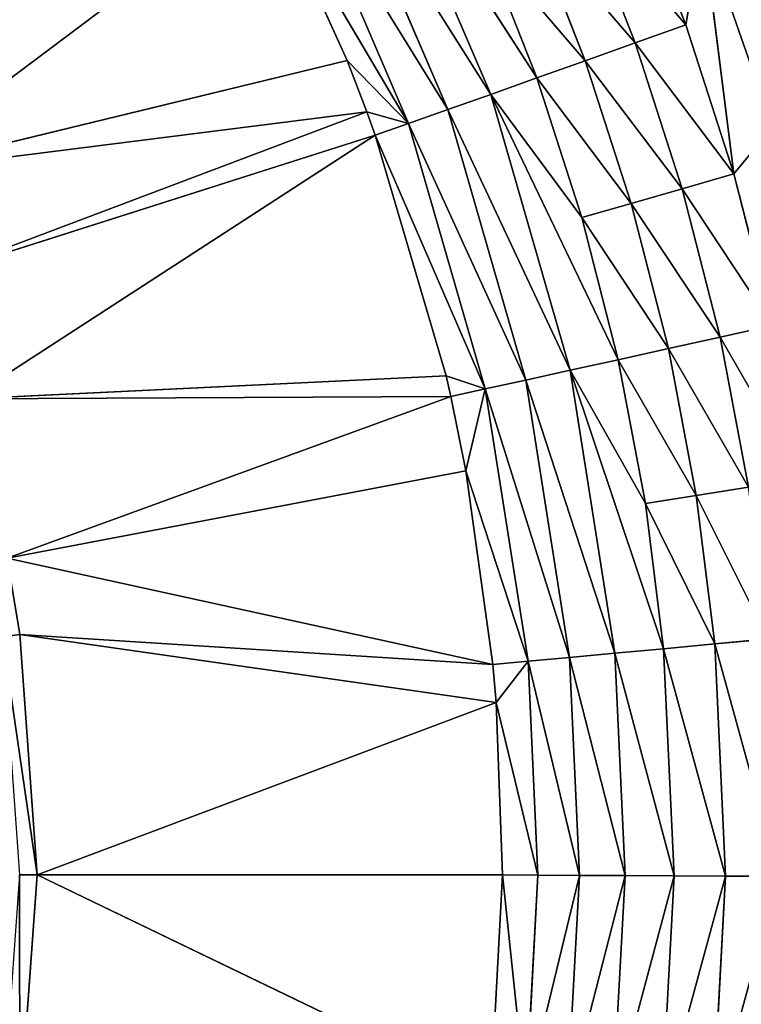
# Model space of a CAD drawing. Extents: x 0 to 500, y 0 to 390.
# Tile 607 of 656: x 266 to 273, y 199 to 208. Entities that reach past the tile are written whole.
import ezdxf

# ---------------------------------------------------------------- set-up
doc = ezdxf.new("R2010")
doc.units = 0
doc.header["$LTSCALE"] = 25.4
doc.layers.get('0').update_dxf_attribs({"linetype": 'CONTINUOUS'})

# ---------------------------------------------------------------- blocks, each defined once
blk = doc.blocks.new('ATLANTA505_-_S_STL')
at = {"color": 0}
for p, q in [((272.3123, 25.1862, 180.2768), (272.8702, 25.1758, 181.698)), ((272.3123, 25.1862, 180.2768), (272.8702, 25.1758, 181.698)), ((272.8702, 25.1758, 181.698), (272.3766, 25.088, 181.8744)), ((272.8702, 25.1758, 181.698), (272.3766, 25.088, 181.8744)), ((273.3387, 25.1665, 183.1511), (272.8351, 25.0788, 183.2964)), ((273.3387, 25.1665, 183.1511), (272.8351, 25.0788, 183.2964)), ((272.8702, 25.1758, 181.698), (273.0336, 25.2124, 180.7498)), ((272.8702, 25.1758, 181.698), (273.0336, 25.2124, 180.7498)), ((272.8702, 25.1758, 181.698), (273.3387, 25.1665, 183.1511)), ((272.8702, 25.1758, 181.698), (273.3387, 25.1665, 183.1511)), ((273.3387, 25.1665, 183.1511), (273.0336, 25.2124, 180.7498)), ((273.3387, 25.1665, 183.1511), (273.0336, 25.2124, 180.7498)), ((273.7155, 25.1996, 182.6975), (273.0336, 25.2124, 180.7498)), ((273.7155, 25.1996, 182.6975), (273.0336, 25.2124, 180.7498)), ((273.3387, 25.1665, 183.1511), (273.7155, 25.1996, 182.6975)), ((273.3387, 25.1665, 183.1511), (273.7155, 25.1996, 182.6975)), ((273.3387, 25.1665, 183.1511), (273.7159, 25.1585, 184.6305)), ((273.3387, 25.1665, 183.1511), (273.7159, 25.1585, 184.6305)), ((272.3766, 25.088, 181.8744), (271.8305, 25.0985, 180.4836)), ((272.3766, 25.088, 181.8744), (271.8305, 25.0985, 180.4836)), ((271.8888, 24.9431, 182.0483), (272.3766, 25.088, 181.8744)), ((271.8888, 24.9431, 182.0483), (272.3766, 25.088, 181.8744)), ((272.3375, 24.9338, 183.4397), (272.8351, 25.0788, 183.2964)), ((272.3375, 24.9338, 183.4397), (272.8351, 25.0788, 183.2964)), ((272.8351, 25.0788, 183.2964), (272.3766, 25.088, 181.8744)), ((272.8351, 25.0788, 183.2964), (272.3766, 25.088, 181.8744)), ((272.6987, 24.9258, 184.8563), (273.2042, 25.0707, 184.7442)), ((272.6987, 24.9258, 184.8563), (273.2042, 25.0707, 184.7442)), ((273.2042, 25.0707, 184.7442), (272.8351, 25.0788, 183.2964)), ((273.2042, 25.0707, 184.7442), (272.8351, 25.0788, 183.2964)), ((273.7159, 25.1585, 184.6305), (273.2042, 25.0707, 184.7442)), ((273.7159, 25.1585, 184.6305), (273.2042, 25.0707, 184.7442)), ((273.4821, 25.0637, 186.2095), (273.2042, 25.0707, 184.7442)), ((273.4821, 25.0637, 186.2095), (273.2042, 25.0707, 184.7442)), ((272.9706, 24.9188, 186.29), (273.4821, 25.0637, 186.2095)), ((272.9706, 24.9188, 186.29), (273.4821, 25.0637, 186.2095)), ((273.1525, 24.9127, 187.7378), (273.6681, 25.0576, 187.6894)), ((273.1525, 24.9127, 187.7378), (273.6681, 25.0576, 187.6894)), ((273.7752, 25.0499, 190.0035), (273.257, 24.9051, 190.0016)), ((273.7752, 25.0499, 190.0035), (273.257, 24.9051, 190.0016)), ((271.3546, 24.9536, 180.6874), (271.8888, 24.9431, 182.0483)), ((271.3546, 24.9536, 180.6874), (271.8888, 24.9431, 182.0483)), ((271.8888, 24.9431, 182.0483), (271.4158, 24.7421, 182.2166)), ((271.8888, 24.9431, 182.0483), (271.4158, 24.7421, 182.2166)), ((272.3375, 24.9338, 183.4397), (271.8549, 24.7328, 183.5784)), ((272.3375, 24.9338, 183.4397), (271.8549, 24.7328, 183.5784)), ((271.8888, 24.9431, 182.0483), (272.3375, 24.9338, 183.4397)), ((271.8888, 24.9431, 182.0483), (272.3375, 24.9338, 183.4397)), ((272.6987, 24.9258, 184.8563), (272.2084, 24.7248, 184.9647)), ((272.6987, 24.9258, 184.8563), (272.2084, 24.7248, 184.9647)), ((272.3375, 24.9338, 183.4397), (272.6987, 24.9258, 184.8563)), ((272.3375, 24.9338, 183.4397), (272.6987, 24.9258, 184.8563)), ((272.9706, 24.9188, 186.29), (272.4745, 24.7178, 186.3677)), ((272.9706, 24.9188, 186.29), (272.4745, 24.7178, 186.3677)), ((273.1525, 24.9127, 187.7378), (272.6526, 24.7117, 187.7845)), ((273.1525, 24.9127, 187.7378), (272.6526, 24.7117, 187.7845)), ((272.6987, 24.9258, 184.8563), (272.9706, 24.9188, 186.29)), ((272.6987, 24.9258, 184.8563), (272.9706, 24.9188, 186.29)), ((273.257, 24.9051, 190.0016), (272.7544, 24.7041, 189.9996)), ((273.257, 24.9051, 190.0016), (272.7544, 24.7041, 189.9996)), ((272.9706, 24.9188, 186.29), (273.1525, 24.9127, 187.7378)), ((272.9706, 24.9188, 186.29), (273.1525, 24.9127, 187.7378)), ((273.257, 24.9051, 190.0016), (273.1302, 24.8978, 192.3516)), ((273.257, 24.9051, 190.0016), (273.1302, 24.8978, 192.3516)), ((273.1525, 24.9127, 187.7378), (273.257, 24.9051, 190.0016)), ((273.1525, 24.9127, 187.7378), (273.257, 24.9051, 190.0016)), ((271.4158, 24.7421, 182.2166), (269.8612, 24.5103, 179.8016)), ((271.4158, 24.7421, 182.2166), (269.8612, 24.5103, 179.8016)), ((271.4158, 24.7421, 182.2166), (270.8928, 24.7526, 180.8847)), ((271.4158, 24.7421, 182.2166), (270.8928, 24.7526, 180.8847)), ((271.4158, 24.7421, 182.2166), (270.9658, 24.488, 182.3763)), ((271.4158, 24.7421, 182.2166), (270.9658, 24.488, 182.3763)), ((271.8549, 24.7328, 183.5784), (270.9658, 24.488, 182.3763)), ((271.8549, 24.7328, 183.5784), (270.9658, 24.488, 182.3763)), ((272.2084, 24.7248, 184.9647), (270.9658, 24.488, 182.3763)), ((272.2084, 24.7248, 184.9647), (270.9658, 24.488, 182.3763)), ((271.8549, 24.7328, 183.5784), (271.4158, 24.7421, 182.2166)), ((271.8549, 24.7328, 183.5784), (271.4158, 24.7421, 182.2166)), ((272.2084, 24.7248, 184.9647), (271.7422, 24.4707, 185.0675)), ((272.2084, 24.7248, 184.9647), (271.7422, 24.4707, 185.0675)), ((272.4745, 24.7178, 186.3677), (271.7422, 24.4707, 185.0675)), ((272.4745, 24.7178, 186.3677), (271.7422, 24.4707, 185.0675)), ((272.6526, 24.7117, 187.7845), (271.7422, 24.4707, 185.0675)), ((272.6526, 24.7117, 187.7845), (271.7422, 24.4707, 185.0675)), ((272.2084, 24.7248, 184.9647), (271.8549, 24.7328, 183.5784)), ((272.2084, 24.7248, 184.9647), (271.8549, 24.7328, 183.5784)), ((272.6526, 24.7117, 187.7845), (272.1772, 24.4576, 187.8286)), ((272.6526, 24.7117, 187.7845), (272.1772, 24.4576, 187.8286)), ((272.4745, 24.7178, 186.3677), (272.2084, 24.7248, 184.9647)), ((272.4745, 24.7178, 186.3677), (272.2084, 24.7248, 184.9647)), ((272.7544, 24.7041, 189.9996), (272.2766, 24.45, 189.9976)), ((272.7544, 24.7041, 189.9996), (272.2766, 24.45, 189.9976)), ((272.6526, 24.7117, 187.7845), (272.4745, 24.7178, 186.3677)), ((272.6526, 24.7117, 187.7845), (272.4745, 24.7178, 186.3677)), ((272.7544, 24.7041, 189.9996), (272.6304, 24.6968, 192.2989)), ((272.7544, 24.7041, 189.9996), (272.6304, 24.6968, 192.2989)), ((272.6526, 24.7117, 187.7845), (272.7544, 24.7041, 189.9996)), ((272.6526, 24.7117, 187.7845), (272.7544, 24.7041, 189.9996)), ((269.8612, 24.5103, 179.8016), (270.9658, 24.488, 182.3763)), ((269.8612, 24.5103, 179.8016), (270.9658, 24.488, 182.3763)), ((270.9658, 24.488, 182.3763), (270.5465, 24.1858, 182.5246)), ((270.9658, 24.488, 182.3763), (270.5465, 24.1858, 182.5246)), ((270.9658, 24.488, 182.3763), (271.7422, 24.4707, 185.0675)), ((270.9658, 24.488, 182.3763), (271.7422, 24.4707, 185.0675)), ((271.7422, 24.4707, 185.0675), (271.3078, 24.1685, 185.1629)), ((271.7422, 24.4707, 185.0675), (271.3078, 24.1685, 185.1629)), ((272.1772, 24.4576, 187.8286), (271.7344, 24.1554, 187.8695)), ((272.1772, 24.4576, 187.8286), (271.7344, 24.1554, 187.8695)), ((271.7422, 24.4707, 185.0675), (272.1772, 24.4576, 187.8286)), ((271.7422, 24.4707, 185.0675), (272.1772, 24.4576, 187.8286)), ((272.2766, 24.45, 189.9976), (271.8315, 24.1477, 189.9954)), ((272.2766, 24.45, 189.9976), (271.8315, 24.1477, 189.9954)), ((272.2766, 24.45, 189.9976), (272.1552, 24.4427, 192.2486)), ((272.2766, 24.45, 189.9976), (272.1552, 24.4427, 192.2486)), ((272.1772, 24.4576, 187.8286), (272.2766, 24.45, 189.9976)), ((272.1772, 24.4576, 187.8286), (272.2766, 24.45, 189.9976)), ((270.5465, 24.1858, 182.5246), (269.4635, 24.2081, 180.0004)), ((270.5465, 24.1858, 182.5246), (269.4635, 24.2081, 180.0004)), ((270.5465, 24.1858, 182.5246), (270.1644, 23.8418, 182.6593)), ((270.5465, 24.1858, 182.5246), (270.1644, 23.8418, 182.6593)), ((271.3078, 24.1685, 185.1629), (270.5465, 24.1858, 182.5246)), ((271.3078, 24.1685, 185.1629), (270.5465, 24.1858, 182.5246)), ((271.3078, 24.1685, 185.1629), (270.912, 23.8245, 185.2495)), ((271.3078, 24.1685, 185.1629), (270.912, 23.8245, 185.2495)), ((271.7344, 24.1554, 187.8695), (271.3078, 24.1685, 185.1629)), ((271.7344, 24.1554, 187.8695), (271.3078, 24.1685, 185.1629)), ((271.7344, 24.1554, 187.8695), (271.3309, 23.8114, 187.9065)), ((271.7344, 24.1554, 187.8695), (271.3309, 23.8114, 187.9065)), ((271.8315, 24.1477, 189.9954), (271.4259, 23.8035, 189.9933)), ((271.8315, 24.1477, 189.9954), (271.4259, 23.8035, 189.9933)), ((271.8315, 24.1477, 189.9954), (271.7126, 24.1403, 192.2016)), ((271.8315, 24.1477, 189.9954), (271.7126, 24.1403, 192.2016)), ((271.7344, 24.1554, 187.8695), (271.8315, 24.1477, 189.9954)), ((271.7344, 24.1554, 187.8695), (271.8315, 24.1477, 189.9954)), ((270.1644, 23.8418, 182.6593), (268.7922, 23.5045, 180.3343)), ((270.1644, 23.8418, 182.6593), (268.7922, 23.5045, 180.3343)), ((270.1644, 23.8418, 182.6593), (269.1008, 23.8641, 180.1811)), ((270.1644, 23.8418, 182.6593), (269.1008, 23.8641, 180.1811)), ((270.1644, 23.8418, 182.6593), (269.5641, 23.4883, 182.0457)), ((270.1644, 23.8418, 182.6593), (269.5641, 23.4883, 182.0457)), ((269.7564, 23.4841, 182.5455), (270.1644, 23.8418, 182.6593)), ((269.7564, 23.4841, 182.5455), (270.1644, 23.8418, 182.6593)), ((269.8394, 23.4823, 182.7735), (270.1644, 23.8418, 182.6593)), ((269.8394, 23.4823, 182.7735), (270.1644, 23.8418, 182.6593)), ((269.8394, 23.4823, 182.7735), (270.912, 23.8245, 185.2495)), ((269.8394, 23.4823, 182.7735), (270.912, 23.8245, 185.2495)), ((270.912, 23.8245, 185.2495), (270.1644, 23.8418, 182.6593)), ((270.912, 23.8245, 185.2495), (270.1644, 23.8418, 182.6593)), ((270.5299, 23.4661, 185.1229), (270.912, 23.8245, 185.2495)), ((270.5299, 23.4661, 185.1229), (270.912, 23.8245, 185.2495)), ((270.912, 23.8245, 185.2495), (270.5754, 23.4649, 185.3228)), ((270.912, 23.8245, 185.2495), (270.5754, 23.4649, 185.3228)), ((270.912, 23.8245, 185.2495), (270.7234, 23.4609, 186.0479)), ((270.912, 23.8245, 185.2495), (270.7234, 23.4609, 186.0479)), ((271.3309, 23.8114, 187.9065), (270.912, 23.8245, 185.2495)), ((271.3309, 23.8114, 187.9065), (270.912, 23.8245, 185.2495)), ((271.3309, 23.8114, 187.9065), (270.7234, 23.4609, 186.0479)), ((271.3309, 23.8114, 187.9065), (270.7234, 23.4609, 186.0479)), ((271.3309, 23.8114, 187.9065), (270.9878, 23.4518, 187.9377)), ((271.3309, 23.8114, 187.9065), (270.9878, 23.4518, 187.9377)), ((271.3309, 23.8114, 187.9065), (271.0194, 23.4502, 188.3075)), ((271.3309, 23.8114, 187.9065), (271.0194, 23.4502, 188.3075)), ((271.4259, 23.8035, 189.9933), (271.0194, 23.4502, 188.3075)), ((271.4259, 23.8035, 189.9933), (271.0194, 23.4502, 188.3075)), ((271.4259, 23.8035, 189.9933), (271.0812, 23.4436, 189.9912)), ((271.4259, 23.8035, 189.9933), (271.0812, 23.4436, 189.9912)), ((271.4259, 23.8035, 189.9933), (271.3094, 23.7961, 192.1586)), ((271.4259, 23.8035, 189.9933), (271.3094, 23.7961, 192.1586)), ((271.4259, 23.8035, 189.9933), (271.3309, 23.8114, 187.9065)), ((271.4259, 23.8035, 189.9933), (271.3309, 23.8114, 187.9065)), ((265.0506, 18.2045, 183.1416), (268.7922, 23.5045, 180.3343)), ((265.0506, 18.2045, 183.1416), (268.7922, 23.5045, 180.3343)), ((265.0506, 18.2045, 183.1416), (269.5641, 23.4883, 182.0457)), ((265.0506, 18.2045, 183.1416), (269.5641, 23.4883, 182.0457)), ((265.0506, 18.2045, 183.1416), (269.7564, 23.4841, 182.5455)), ((265.0506, 18.2045, 183.1416), (269.7564, 23.4841, 182.5455)), ((265.4763, 18.2045, 184.1629), (269.7564, 23.4841, 182.5455)), ((265.4763, 18.2045, 184.1629), (269.7564, 23.4841, 182.5455)), ((265.4763, 18.2045, 184.1629), (269.8394, 23.4823, 182.7735)), ((265.4763, 18.2045, 184.1629), (269.8394, 23.4823, 182.7735)), ((265.8728, 18.2045, 185.3459), (269.8394, 23.4823, 182.7735)), ((265.8728, 18.2045, 185.3459), (269.8394, 23.4823, 182.7735)), ((265.8728, 18.2045, 185.3459), (270.5299, 23.4661, 185.1229)), ((265.8728, 18.2045, 185.3459), (270.5299, 23.4661, 185.1229)), ((265.8728, 18.2045, 185.3459), (270.5754, 23.4649, 185.3228)), ((265.8728, 18.2045, 185.3459), (270.5754, 23.4649, 185.3228)), ((266.2486, 18.2045, 186.9016), (270.5754, 23.4649, 185.3228)), ((266.2486, 18.2045, 186.9016), (270.5754, 23.4649, 185.3228)), ((266.2486, 18.2045, 186.9016), (270.7234, 23.4609, 186.0479)), ((266.2486, 18.2045, 186.9016), (270.7234, 23.4609, 186.0479)), ((266.2486, 18.2045, 186.9016), (270.9878, 23.4518, 187.9377)), ((266.2486, 18.2045, 186.9016), (270.9878, 23.4518, 187.9377)), ((266.3729, 18.2045, 187.6447), (270.9878, 23.4518, 187.9377)), ((266.3729, 18.2045, 187.6447), (270.9878, 23.4518, 187.9377)), ((266.3729, 18.2045, 187.6447), (271.0194, 23.4502, 188.3075)), ((266.3729, 18.2045, 187.6447), (271.0194, 23.4502, 188.3075)), ((266.5407, 18.2045, 189.9912), (271.0194, 23.4502, 188.3075)), ((266.5407, 18.2045, 189.9912), (271.0194, 23.4502, 188.3075)), ((271.0812, 23.4436, 189.9912), (266.5407, 18.2045, 189.9912)), ((271.0812, 23.4436, 189.9912), (266.5407, 18.2045, 189.9912)), ((269.5641, 23.4883, 182.0457), (268.7922, 23.5045, 180.3343)), ((269.5641, 23.4883, 182.0457), (268.7922, 23.5045, 180.3343)), ((269.7564, 23.4841, 182.5455), (269.5641, 23.4883, 182.0457)), ((269.7564, 23.4841, 182.5455), (269.5641, 23.4883, 182.0457)), ((269.8394, 23.4823, 182.7735), (269.7564, 23.4841, 182.5455)), ((269.8394, 23.4823, 182.7735), (269.7564, 23.4841, 182.5455)), ((270.5299, 23.4661, 185.1229), (269.8394, 23.4823, 182.7735)), ((270.5299, 23.4661, 185.1229), (269.8394, 23.4823, 182.7735)), ((270.5754, 23.4649, 185.3228), (270.5299, 23.4661, 185.1229)), ((270.5754, 23.4649, 185.3228), (270.5299, 23.4661, 185.1229)), ((270.7234, 23.4609, 186.0479), (270.5754, 23.4649, 185.3228)), ((270.7234, 23.4609, 186.0479), (270.5754, 23.4649, 185.3228)), ((270.9878, 23.4518, 187.9377), (270.7234, 23.4609, 186.0479)), ((270.9878, 23.4518, 187.9377), (270.7234, 23.4609, 186.0479)), ((270.9666, 23.4363, 192.1218), (271.0812, 23.4436, 189.9912)), ((270.9666, 23.4363, 192.1218), (271.0812, 23.4436, 189.9912)), ((271.0194, 23.4502, 188.3075), (270.9878, 23.4518, 187.9377)), ((271.0194, 23.4502, 188.3075), (270.9878, 23.4518, 187.9377)), ((271.0812, 23.4436, 189.9912), (271.0194, 23.4502, 188.3075)), ((271.0812, 23.4436, 189.9912), (271.0194, 23.4502, 188.3075)), ((266.5407, 18.2045, 189.9912), (270.9666, 23.4363, 192.1218)), ((266.5407, 18.2045, 189.9912), (270.9666, 23.4363, 192.1218)), ((266.2036, 17.9761, 187.669), (266.3729, 18.2045, 187.6447)), ((266.2036, 17.9761, 187.669), (266.3729, 18.2045, 187.6447)), ((266.3729, 18.2045, 187.6447), (266.2486, 18.2045, 186.9016)), ((266.3729, 18.2045, 187.6447), (266.2486, 18.2045, 186.9016)), ((266.3696, 17.9761, 189.9912), (266.5407, 18.2045, 189.9912)), ((266.3696, 17.9761, 189.9912), (266.5407, 18.2045, 189.9912)), ((266.5407, 18.2045, 189.9912), (266.3729, 18.2045, 187.6447)), ((266.3729, 18.2045, 192.3378), (266.5407, 18.2045, 189.9912)), ((266.3729, 18.2045, 192.3378), (266.5407, 18.2045, 189.9912)), ((266.5407, 18.2045, 189.9912), (266.3729, 18.2045, 187.6447))]:
    blk.add_line(p, q, dxfattribs=at)
mesh = blk.add_polyface(dxfattribs=at)
corners = [(273.7155, 25.1996, 182.6975), (282.5548, 25.4296, 175.4874), (273.0336, 25.2124, 180.7498)]
mesh.append_faces([[corners[k] for k in face] for face in [(0, 1, 2)]], dxfattribs={"color": 0})
mesh = blk.add_polyface(dxfattribs=at)
corners = [(271.8305, 25.0985, 180.4836), (272.8702, 25.1758, 181.698), (272.3123, 25.1862, 180.2768), (272.3766, 25.088, 181.8744)]
mesh.append_faces([[corners[k] for k in face] for face in [(0, 1, 2), (1, 0, 3)]], dxfattribs={"vtx0": -1, "color": 0})
mesh = blk.add_polyface(dxfattribs=at)
corners = [(272.8702, 25.1758, 181.698), (273.0336, 25.2124, 180.7498), (272.3123, 25.1862, 180.2768)]
mesh.append_faces([[corners[k] for k in face] for face in [(0, 1, 2)]], dxfattribs={"color": 0})
mesh = blk.add_polyface(dxfattribs=at)
corners = [(272.3766, 25.088, 181.8744), (273.3387, 25.1665, 183.1511), (272.8702, 25.1758, 181.698), (272.8351, 25.0788, 183.2964)]
mesh.append_faces([[corners[k] for k in face] for face in [(0, 1, 2), (1, 0, 3)]], dxfattribs={"vtx0": -1, "color": 0})
mesh = blk.add_polyface(dxfattribs=at)
corners = [(272.8351, 25.0788, 183.2964), (273.7159, 25.1585, 184.6305), (273.3387, 25.1665, 183.1511), (273.2042, 25.0707, 184.7442)]
mesh.append_faces([[corners[k] for k in face] for face in [(0, 1, 2), (1, 0, 3)]], dxfattribs={"vtx0": -1, "color": 0})
mesh = blk.add_polyface(dxfattribs=at)
corners = [(273.3387, 25.1665, 183.1511), (273.0336, 25.2124, 180.7498), (272.8702, 25.1758, 181.698)]
mesh.append_faces([[corners[k] for k in face] for face in [(0, 1, 2)]], dxfattribs={"color": 0})
mesh = blk.add_polyface(dxfattribs=at)
corners = [(273.3387, 25.1665, 183.1511), (273.7155, 25.1996, 182.6975), (273.0336, 25.2124, 180.7498)]
mesh.append_faces([[corners[k] for k in face] for face in [(0, 1, 2)]], dxfattribs={"color": 0})
mesh = blk.add_polyface(dxfattribs=at)
corners = [(273.7159, 25.1585, 184.6305), (273.7155, 25.1996, 182.6975), (273.3387, 25.1665, 183.1511)]
mesh.append_faces([[corners[k] for k in face] for face in [(0, 1, 2)]], dxfattribs={"color": 0})
mesh = blk.add_polyface(dxfattribs=at)
corners = [(271.3546, 24.9536, 180.6874), (272.3766, 25.088, 181.8744), (271.8305, 25.0985, 180.4836), (271.8888, 24.9431, 182.0483)]
mesh.append_faces([[corners[k] for k in face] for face in [(0, 1, 2), (1, 0, 3)]], dxfattribs={"vtx0": -1, "color": 0})
mesh = blk.add_polyface(dxfattribs=at)
corners = [(271.8888, 24.9431, 182.0483), (272.8351, 25.0788, 183.2964), (272.3766, 25.088, 181.8744), (272.3375, 24.9338, 183.4397)]
mesh.append_faces([[corners[k] for k in face] for face in [(0, 1, 2), (1, 0, 3)]], dxfattribs={"vtx0": -1, "color": 0})
mesh = blk.add_polyface(dxfattribs=at)
corners = [(272.3375, 24.9338, 183.4397), (273.2042, 25.0707, 184.7442), (272.8351, 25.0788, 183.2964), (272.6987, 24.9258, 184.8563)]
mesh.append_faces([[corners[k] for k in face] for face in [(0, 1, 2), (1, 0, 3)]], dxfattribs={"vtx0": -1, "color": 0})
mesh = blk.add_polyface(dxfattribs=at)
corners = [(272.6987, 24.9258, 184.8563), (273.4821, 25.0637, 186.2095), (273.2042, 25.0707, 184.7442), (272.9706, 24.9188, 186.29)]
mesh.append_faces([[corners[k] for k in face] for face in [(0, 1, 2), (1, 0, 3)]], dxfattribs={"vtx0": -1, "color": 0})
mesh = blk.add_polyface(dxfattribs=at)
corners = [(273.2042, 25.0707, 184.7442), (273.9999, 25.1515, 186.1279), (273.7159, 25.1585, 184.6305), (273.4821, 25.0637, 186.2095)]
mesh.append_faces([[corners[k] for k in face] for face in [(0, 1, 2), (1, 0, 3)]], dxfattribs={"vtx0": -1, "color": 0})
mesh = blk.add_polyface(dxfattribs=at)
corners = [(272.9706, 24.9188, 186.29), (273.6681, 25.0576, 187.6894), (273.4821, 25.0637, 186.2095), (273.1525, 24.9127, 187.7378)]
mesh.append_faces([[corners[k] for k in face] for face in [(0, 1, 2), (1, 0, 3)]], dxfattribs={"vtx0": -1, "color": 0})
mesh = blk.add_polyface(dxfattribs=at)
corners = [(273.1302, 24.8978, 192.3516), (273.7752, 25.0499, 190.0035), (273.257, 24.9051, 190.0016), (273.6456, 25.0426, 192.4058)]
mesh.append_faces([[corners[k] for k in face] for face in [(0, 1, 2), (1, 0, 3)]], dxfattribs={"vtx0": -1, "color": 0})
mesh = blk.add_polyface(dxfattribs=at)
corners = [(273.1525, 24.9127, 187.7378), (273.7752, 25.0499, 190.0035), (273.6681, 25.0576, 187.6894), (273.257, 24.9051, 190.0016)]
mesh.append_faces([[corners[k] for k in face] for face in [(0, 1, 2), (1, 0, 3)]], dxfattribs={"vtx0": -1, "color": 0})
mesh = blk.add_polyface(dxfattribs=at)
corners = [(270.8928, 24.7526, 180.8847), (271.8888, 24.9431, 182.0483), (271.3546, 24.9536, 180.6874), (271.4158, 24.7421, 182.2166)]
mesh.append_faces([[corners[k] for k in face] for face in [(0, 1, 2), (1, 0, 3)]], dxfattribs={"vtx0": -1, "color": 0})
mesh = blk.add_polyface(dxfattribs=at)
corners = [(271.4158, 24.7421, 182.2166), (272.3375, 24.9338, 183.4397), (271.8888, 24.9431, 182.0483), (271.8549, 24.7328, 183.5784)]
mesh.append_faces([[corners[k] for k in face] for face in [(0, 1, 2), (1, 0, 3)]], dxfattribs={"vtx0": -1, "color": 0})
mesh = blk.add_polyface(dxfattribs=at)
corners = [(271.8549, 24.7328, 183.5784), (272.6987, 24.9258, 184.8563), (272.3375, 24.9338, 183.4397), (272.2084, 24.7248, 184.9647)]
mesh.append_faces([[corners[k] for k in face] for face in [(0, 1, 2), (1, 0, 3)]], dxfattribs={"vtx0": -1, "color": 0})
mesh = blk.add_polyface(dxfattribs=at)
corners = [(272.2084, 24.7248, 184.9647), (272.9706, 24.9188, 186.29), (272.6987, 24.9258, 184.8563), (272.4745, 24.7178, 186.3677)]
mesh.append_faces([[corners[k] for k in face] for face in [(0, 1, 2), (1, 0, 3)]], dxfattribs={"vtx0": -1, "color": 0})
mesh = blk.add_polyface(dxfattribs=at)
corners = [(272.4745, 24.7178, 186.3677), (273.1525, 24.9127, 187.7378), (272.9706, 24.9188, 186.29), (272.6526, 24.7117, 187.7845)]
mesh.append_faces([[corners[k] for k in face] for face in [(0, 1, 2), (1, 0, 3)]], dxfattribs={"vtx0": -1, "color": 0})
mesh = blk.add_polyface(dxfattribs=at)
corners = [(272.6304, 24.6968, 192.2989), (273.257, 24.9051, 190.0016), (272.7544, 24.7041, 189.9996), (273.1302, 24.8978, 192.3516)]
mesh.append_faces([[corners[k] for k in face] for face in [(0, 1, 2), (1, 0, 3)]], dxfattribs={"vtx0": -1, "color": 0})
mesh = blk.add_polyface(dxfattribs=at)
corners = [(272.6526, 24.7117, 187.7845), (273.257, 24.9051, 190.0016), (273.1525, 24.9127, 187.7378), (272.7544, 24.7041, 189.9996)]
mesh.append_faces([[corners[k] for k in face] for face in [(0, 1, 2), (1, 0, 3)]], dxfattribs={"vtx0": -1, "color": 0})
mesh = blk.add_polyface(dxfattribs=at)
corners = [(271.4158, 24.7421, 182.2166), (270.8928, 24.7526, 180.8847), (269.8612, 24.5103, 179.8016)]
mesh.append_faces([[corners[k] for k in face] for face in [(0, 1, 2)]], dxfattribs={"color": 0})
mesh = blk.add_polyface(dxfattribs=at)
corners = [(270.9658, 24.488, 182.3763), (271.4158, 24.7421, 182.2166), (269.8612, 24.5103, 179.8016)]
mesh.append_faces([[corners[k] for k in face] for face in [(0, 1, 2)]], dxfattribs={"color": 0})
mesh = blk.add_polyface(dxfattribs=at)
corners = [(271.8549, 24.7328, 183.5784), (271.4158, 24.7421, 182.2166), (270.9658, 24.488, 182.3763)]
mesh.append_faces([[corners[k] for k in face] for face in [(0, 1, 2)]], dxfattribs={"color": 0})
mesh = blk.add_polyface(dxfattribs=at)
corners = [(272.2084, 24.7248, 184.9647), (271.8549, 24.7328, 183.5784), (270.9658, 24.488, 182.3763)]
mesh.append_faces([[corners[k] for k in face] for face in [(0, 1, 2)]], dxfattribs={"color": 0})
mesh = blk.add_polyface(dxfattribs=at)
corners = [(271.7422, 24.4707, 185.0675), (272.2084, 24.7248, 184.9647), (270.9658, 24.488, 182.3763)]
mesh.append_faces([[corners[k] for k in face] for face in [(0, 1, 2)]], dxfattribs={"color": 0})
mesh = blk.add_polyface(dxfattribs=at)
corners = [(272.4745, 24.7178, 186.3677), (272.2084, 24.7248, 184.9647), (271.7422, 24.4707, 185.0675)]
mesh.append_faces([[corners[k] for k in face] for face in [(0, 1, 2)]], dxfattribs={"color": 0})
mesh = blk.add_polyface(dxfattribs=at)
corners = [(272.6526, 24.7117, 187.7845), (272.4745, 24.7178, 186.3677), (271.7422, 24.4707, 185.0675)]
mesh.append_faces([[corners[k] for k in face] for face in [(0, 1, 2)]], dxfattribs={"color": 0})
mesh = blk.add_polyface(dxfattribs=at)
corners = [(272.1772, 24.4576, 187.8286), (272.6526, 24.7117, 187.7845), (271.7422, 24.4707, 185.0675)]
mesh.append_faces([[corners[k] for k in face] for face in [(0, 1, 2)]], dxfattribs={"color": 0})
mesh = blk.add_polyface(dxfattribs=at)
corners = [(272.1552, 24.4427, 192.2486), (272.7544, 24.7041, 189.9996), (272.2766, 24.45, 189.9976), (272.6304, 24.6968, 192.2989)]
mesh.append_faces([[corners[k] for k in face] for face in [(0, 1, 2), (1, 0, 3)]], dxfattribs={"vtx0": -1, "color": 0})
mesh = blk.add_polyface(dxfattribs=at)
corners = [(272.1772, 24.4576, 187.8286), (272.7544, 24.7041, 189.9996), (272.6526, 24.7117, 187.7845), (272.2766, 24.45, 189.9976)]
mesh.append_faces([[corners[k] for k in face] for face in [(0, 1, 2), (1, 0, 3)]], dxfattribs={"vtx0": -1, "color": 0})
mesh = blk.add_polyface(dxfattribs=at)
corners = [(269.4635, 24.2081, 180.0004), (270.9658, 24.488, 182.3763), (269.8612, 24.5103, 179.8016), (270.5465, 24.1858, 182.5246)]
mesh.append_faces([[corners[k] for k in face] for face in [(0, 1, 2), (1, 0, 3)]], dxfattribs={"vtx0": -1, "color": 0})
mesh = blk.add_polyface(dxfattribs=at)
corners = [(270.5465, 24.1858, 182.5246), (271.7422, 24.4707, 185.0675), (270.9658, 24.488, 182.3763), (271.3078, 24.1685, 185.1629)]
mesh.append_faces([[corners[k] for k in face] for face in [(0, 1, 2), (1, 0, 3)]], dxfattribs={"vtx0": -1, "color": 0})
mesh = blk.add_polyface(dxfattribs=at)
corners = [(271.3078, 24.1685, 185.1629), (272.1772, 24.4576, 187.8286), (271.7422, 24.4707, 185.0675), (271.7344, 24.1554, 187.8695)]
mesh.append_faces([[corners[k] for k in face] for face in [(0, 1, 2), (1, 0, 3)]], dxfattribs={"vtx0": -1, "color": 0})
mesh = blk.add_polyface(dxfattribs=at)
corners = [(271.7126, 24.1403, 192.2016), (272.2766, 24.45, 189.9976), (271.8315, 24.1477, 189.9954), (272.1552, 24.4427, 192.2486)]
mesh.append_faces([[corners[k] for k in face] for face in [(0, 1, 2), (1, 0, 3)]], dxfattribs={"vtx0": -1, "color": 0})
mesh = blk.add_polyface(dxfattribs=at)
corners = [(271.7344, 24.1554, 187.8695), (272.2766, 24.45, 189.9976), (272.1772, 24.4576, 187.8286), (271.8315, 24.1477, 189.9954)]
mesh.append_faces([[corners[k] for k in face] for face in [(0, 1, 2), (1, 0, 3)]], dxfattribs={"vtx0": -1, "color": 0})
mesh = blk.add_polyface(dxfattribs=at)
corners = [(269.1008, 23.8641, 180.1811), (270.5465, 24.1858, 182.5246), (269.4635, 24.2081, 180.0004), (270.1644, 23.8418, 182.6593)]
mesh.append_faces([[corners[k] for k in face] for face in [(0, 1, 2), (1, 0, 3)]], dxfattribs={"vtx0": -1, "color": 0})
mesh = blk.add_polyface(dxfattribs=at)
corners = [(270.1644, 23.8418, 182.6593), (271.3078, 24.1685, 185.1629), (270.5465, 24.1858, 182.5246), (270.912, 23.8245, 185.2495)]
mesh.append_faces([[corners[k] for k in face] for face in [(0, 1, 2), (1, 0, 3)]], dxfattribs={"vtx0": -1, "color": 0})
mesh = blk.add_polyface(dxfattribs=at)
corners = [(270.912, 23.8245, 185.2495), (271.7344, 24.1554, 187.8695), (271.3078, 24.1685, 185.1629), (271.3309, 23.8114, 187.9065)]
mesh.append_faces([[corners[k] for k in face] for face in [(0, 1, 2), (1, 0, 3)]], dxfattribs={"vtx0": -1, "color": 0})
mesh = blk.add_polyface(dxfattribs=at)
corners = [(271.3094, 23.7961, 192.1586), (271.8315, 24.1477, 189.9954), (271.4259, 23.8035, 189.9933), (271.7126, 24.1403, 192.2016)]
mesh.append_faces([[corners[k] for k in face] for face in [(0, 1, 2), (1, 0, 3)]], dxfattribs={"vtx0": -1, "color": 0})
mesh = blk.add_polyface(dxfattribs=at)
corners = [(271.3309, 23.8114, 187.9065), (271.8315, 24.1477, 189.9954), (271.7344, 24.1554, 187.8695), (271.4259, 23.8035, 189.9933)]
mesh.append_faces([[corners[k] for k in face] for face in [(0, 1, 2), (1, 0, 3)]], dxfattribs={"vtx0": -1, "color": 0})
mesh = blk.add_polyface(dxfattribs=at)
corners = [(270.1644, 23.8418, 182.6593), (269.1008, 23.8641, 180.1811), (268.7922, 23.5045, 180.3343)]
mesh.append_faces([[corners[k] for k in face] for face in [(0, 1, 2)]], dxfattribs={"color": 0})
mesh = blk.add_polyface(dxfattribs=at)
corners = [(270.1644, 23.8418, 182.6593), (268.7922, 23.5045, 180.3343), (269.5641, 23.4883, 182.0457)]
mesh.append_faces([[corners[k] for k in face] for face in [(0, 1, 2)]], dxfattribs={"color": 0})
mesh = blk.add_polyface(dxfattribs=at)
corners = [(270.1644, 23.8418, 182.6593), (269.5641, 23.4883, 182.0457), (269.7564, 23.4841, 182.5455)]
mesh.append_faces([[corners[k] for k in face] for face in [(0, 1, 2)]], dxfattribs={"color": 0})
mesh = blk.add_polyface(dxfattribs=at)
corners = [(269.8394, 23.4823, 182.7735), (270.1644, 23.8418, 182.6593), (269.7564, 23.4841, 182.5455)]
mesh.append_faces([[corners[k] for k in face] for face in [(0, 1, 2)]], dxfattribs={"color": 0})
mesh = blk.add_polyface(dxfattribs=at)
corners = [(270.1644, 23.8418, 182.6593), (269.8394, 23.4823, 182.7735), (270.912, 23.8245, 185.2495)]
mesh.append_faces([[corners[k] for k in face] for face in [(0, 1, 2)]], dxfattribs={"color": 0})
mesh = blk.add_polyface(dxfattribs=at)
corners = [(270.912, 23.8245, 185.2495), (269.8394, 23.4823, 182.7735), (270.5299, 23.4661, 185.1229)]
mesh.append_faces([[corners[k] for k in face] for face in [(0, 1, 2)]], dxfattribs={"color": 0})
mesh = blk.add_polyface(dxfattribs=at)
corners = [(270.912, 23.8245, 185.2495), (270.5299, 23.4661, 185.1229), (270.5754, 23.4649, 185.3228)]
mesh.append_faces([[corners[k] for k in face] for face in [(0, 1, 2)]], dxfattribs={"color": 0})
mesh = blk.add_polyface(dxfattribs=at)
corners = [(270.912, 23.8245, 185.2495), (270.5754, 23.4649, 185.3228), (270.7234, 23.4609, 186.0479)]
mesh.append_faces([[corners[k] for k in face] for face in [(0, 1, 2)]], dxfattribs={"color": 0})
mesh = blk.add_polyface(dxfattribs=at)
corners = [(270.912, 23.8245, 185.2495), (270.7234, 23.4609, 186.0479), (271.3309, 23.8114, 187.9065)]
mesh.append_faces([[corners[k] for k in face] for face in [(0, 1, 2)]], dxfattribs={"color": 0})
mesh = blk.add_polyface(dxfattribs=at)
corners = [(271.3309, 23.8114, 187.9065), (270.7234, 23.4609, 186.0479), (270.9878, 23.4518, 187.9377)]
mesh.append_faces([[corners[k] for k in face] for face in [(0, 1, 2)]], dxfattribs={"color": 0})
mesh = blk.add_polyface(dxfattribs=at)
corners = [(271.3094, 23.7961, 192.1586), (271.0812, 23.4436, 189.9912), (270.9666, 23.4363, 192.1218), (271.4259, 23.8035, 189.9933)]
mesh.append_faces([[corners[k] for k in face] for face in [(0, 1, 2), (1, 0, 3)]], dxfattribs={"vtx0": -1, "color": 0})
mesh = blk.add_polyface(dxfattribs=at)
corners = [(271.3309, 23.8114, 187.9065), (270.9878, 23.4518, 187.9377), (271.0194, 23.4502, 188.3075)]
mesh.append_faces([[corners[k] for k in face] for face in [(0, 1, 2)]], dxfattribs={"color": 0})
mesh = blk.add_polyface(dxfattribs=at)
corners = [(271.3309, 23.8114, 187.9065), (271.0194, 23.4502, 188.3075), (271.4259, 23.8035, 189.9933)]
mesh.append_faces([[corners[k] for k in face] for face in [(0, 1, 2)]], dxfattribs={"color": 0})
mesh = blk.add_polyface(dxfattribs=at)
corners = [(271.4259, 23.8035, 189.9933), (271.0194, 23.4502, 188.3075), (271.0812, 23.4436, 189.9912)]
mesh.append_faces([[corners[k] for k in face] for face in [(0, 1, 2)]], dxfattribs={"color": 0})
mesh = blk.add_polyface(dxfattribs=at)
corners = [(268.7922, 23.5045, 180.3343), (264.2445, 18.2045, 181.5978), (265.0506, 18.2045, 183.1416)]
mesh.append_faces([[corners[k] for k in face] for face in [(0, 1, 2)]], dxfattribs={"color": 0})
mesh = blk.add_polyface(dxfattribs=at)
corners = [(268.7922, 23.5045, 180.3343), (265.0506, 18.2045, 183.1416), (269.5641, 23.4883, 182.0457)]
mesh.append_faces([[corners[k] for k in face] for face in [(0, 1, 2)]], dxfattribs={"color": 0})
mesh = blk.add_polyface(dxfattribs=at)
corners = [(269.5641, 23.4883, 182.0457), (265.0506, 18.2045, 183.1416), (269.7564, 23.4841, 182.5455)]
mesh.append_faces([[corners[k] for k in face] for face in [(0, 1, 2)]], dxfattribs={"color": 0})
mesh = blk.add_polyface(dxfattribs=at)
corners = [(269.7564, 23.4841, 182.5455), (265.0506, 18.2045, 183.1416), (265.4763, 18.2045, 184.1629)]
mesh.append_faces([[corners[k] for k in face] for face in [(0, 1, 2)]], dxfattribs={"color": 0})
mesh = blk.add_polyface(dxfattribs=at)
corners = [(269.7564, 23.4841, 182.5455), (265.4763, 18.2045, 184.1629), (269.8394, 23.4823, 182.7735)]
mesh.append_faces([[corners[k] for k in face] for face in [(0, 1, 2)]], dxfattribs={"color": 0})
mesh = blk.add_polyface(dxfattribs=at)
corners = [(269.8394, 23.4823, 182.7735), (265.4763, 18.2045, 184.1629), (265.8728, 18.2045, 185.3459)]
mesh.append_faces([[corners[k] for k in face] for face in [(0, 1, 2)]], dxfattribs={"color": 0})
mesh = blk.add_polyface(dxfattribs=at)
corners = [(269.8394, 23.4823, 182.7735), (265.8728, 18.2045, 185.3459), (270.5299, 23.4661, 185.1229)]
mesh.append_faces([[corners[k] for k in face] for face in [(0, 1, 2)]], dxfattribs={"color": 0})
mesh = blk.add_polyface(dxfattribs=at)
corners = [(270.5299, 23.4661, 185.1229), (265.8728, 18.2045, 185.3459), (270.5754, 23.4649, 185.3228)]
mesh.append_faces([[corners[k] for k in face] for face in [(0, 1, 2)]], dxfattribs={"color": 0})
mesh = blk.add_polyface(dxfattribs=at)
corners = [(270.5754, 23.4649, 185.3228), (265.8728, 18.2045, 185.3459), (266.2486, 18.2045, 186.9016)]
mesh.append_faces([[corners[k] for k in face] for face in [(0, 1, 2)]], dxfattribs={"color": 0})
mesh = blk.add_polyface(dxfattribs=at)
corners = [(270.5754, 23.4649, 185.3228), (266.2486, 18.2045, 186.9016), (270.7234, 23.4609, 186.0479)]
mesh.append_faces([[corners[k] for k in face] for face in [(0, 1, 2)]], dxfattribs={"color": 0})
mesh = blk.add_polyface(dxfattribs=at)
corners = [(270.7234, 23.4609, 186.0479), (266.2486, 18.2045, 186.9016), (270.9878, 23.4518, 187.9377)]
mesh.append_faces([[corners[k] for k in face] for face in [(0, 1, 2)]], dxfattribs={"color": 0})
mesh = blk.add_polyface(dxfattribs=at)
corners = [(270.9878, 23.4518, 187.9377), (266.2486, 18.2045, 186.9016), (266.3729, 18.2045, 187.6447)]
mesh.append_faces([[corners[k] for k in face] for face in [(0, 1, 2)]], dxfattribs={"color": 0})
mesh = blk.add_polyface(dxfattribs=at)
corners = [(270.9878, 23.4518, 187.9377), (266.3729, 18.2045, 187.6447), (271.0194, 23.4502, 188.3075)]
mesh.append_faces([[corners[k] for k in face] for face in [(0, 1, 2)]], dxfattribs={"color": 0})
mesh = blk.add_polyface(dxfattribs=at)
corners = [(271.0194, 23.4502, 188.3075), (266.3729, 18.2045, 187.6447), (266.5407, 18.2045, 189.9912)]
mesh.append_faces([[corners[k] for k in face] for face in [(0, 1, 2)]], dxfattribs={"color": 0})
mesh = blk.add_polyface(dxfattribs=at)
corners = [(271.0194, 23.4502, 188.3075), (266.5407, 18.2045, 189.9912), (271.0812, 23.4436, 189.9912)]
mesh.append_faces([[corners[k] for k in face] for face in [(0, 1, 2)]], dxfattribs={"color": 0})
mesh = blk.add_polyface(dxfattribs=at)
corners = [(271.0812, 23.4436, 189.9912), (266.5407, 18.2045, 189.9912), (270.9666, 23.4363, 192.1218)]
mesh.append_faces([[corners[k] for k in face] for face in [(0, 1, 2)]], dxfattribs={"color": 0})
mesh = blk.add_polyface(dxfattribs=at)
corners = [(270.9666, 23.4363, 192.1218), (266.5407, 18.2045, 189.9912), (266.3729, 18.2045, 192.3378)]
mesh.append_faces([[corners[k] for k in face] for face in [(0, 1, 2)]], dxfattribs={"color": 0})
mesh = blk.add_polyface(dxfattribs=at)
corners = [(266.2486, 18.2045, 186.9016), (266.2036, 17.9761, 187.669), (266.3729, 18.2045, 187.6447)]
mesh.append_faces([[corners[k] for k in face] for face in [(0, 1, 2)]], dxfattribs={"color": 0})
mesh = blk.add_polyface(dxfattribs=at)
corners = [(266.5407, 18.2045, 189.9912), (266.2036, 17.9761, 187.669), (266.3696, 17.9761, 189.9912), (266.3729, 18.2045, 187.6447)]
mesh.append_faces([[corners[k] for k in face] for face in [(0, 1, 2), (1, 0, 3)]], dxfattribs={"vtx0": -1, "color": 0})
mesh = blk.add_polyface(dxfattribs=at)
corners = [(266.3729, 18.2045, 192.3378), (266.3696, 17.9761, 189.9912), (266.2036, 17.9761, 192.3135), (266.5407, 18.2045, 189.9912)]
mesh.append_faces([[corners[k] for k in face] for face in [(0, 1, 2), (1, 0, 3)]], dxfattribs={"vtx0": -1, "color": 0})

msp = doc.modelspace()

# ---------------------------------------------------------------- block references
at = {"color": 254, "extrusion": (0, -1, 1.11022e-16)}
msp.add_blockref('ATLANTA505_-_S_STL', (-0.1495, -0.01, -389.8516), dxfattribs=at)

doc.saveas('drawing.dxf')
